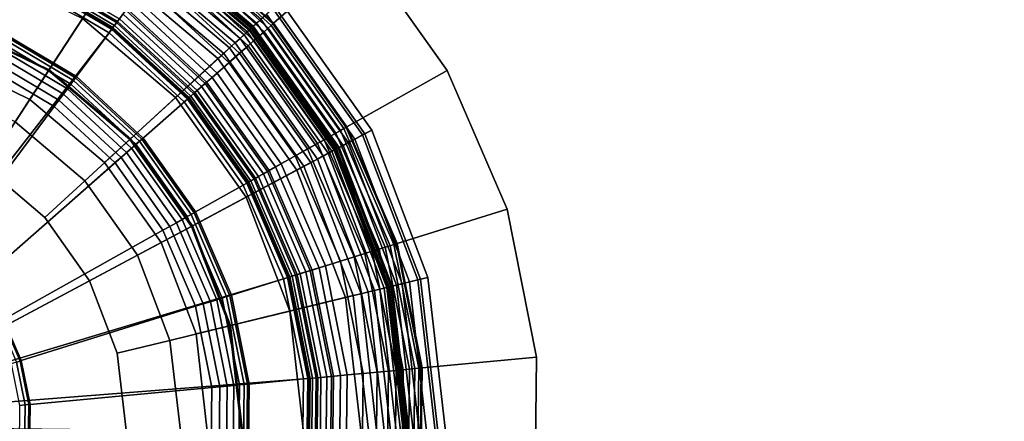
# Model space of a CAD drawing. Extents: x -43.1 to 43.1, y -41.3 to 41.3.
# Tile 613 of 656: x 15.984 to 17.893, y 29.649 to 30.428. Entities that reach past the tile are written whole.
import ezdxf

# ---------------------------------------------------------------- set-up
doc = ezdxf.new("R2010")
doc.units = 0
for name, color, linetype in [('LAMP', 7, 'CONTINUOUS'), ('LAMP_SUPPORT', 18, 'CONTINUOUS'), ('METAL_BASE', 254, 'CONTINUOUS')]:
    doc.layers.add(name, color=color, linetype=linetype)

msp = doc.modelspace()

# ---------------------------------------------------------------- linework, layer by layer
at = {"layer": 'LAMP'}
for points in [[(15.8549, 30.4212, 41.6428), (16.0411, 30.3308, 41.6428), (16.1748, 30.5359, 41.6352), (15.9333, 30.6531, 41.6352)], [(16.248, 30.6483, 43.7579), (16.4784, 30.453, 43.7579), (16.4352, 30.4134, 43.8806), (16.216, 30.5992, 43.8806)], [(16.2173, 30.6012, 42.2036), (16.437, 30.415, 42.2036), (16.4433, 30.4208, 42.4966), (16.222, 30.6084, 42.4966)], [(16.222, 30.6084, 42.4966), (16.4433, 30.4208, 42.4966), (16.4518, 30.4286, 42.7996), (16.2283, 30.618, 42.7996)], [(16.216, 30.5992, 43.8806), (16.4352, 30.4134, 43.8806), (16.3684, 30.3522, 43.9998), (16.1665, 30.5233, 43.9998)], [(16.204, 30.5808, 41.6586), (16.4191, 30.3986, 41.6586), (16.4251, 30.4041, 41.6707), (16.2085, 30.5877, 41.6707)], [(16.2085, 30.5877, 41.6707), (16.4251, 30.4041, 41.6707), (16.429, 30.4077, 41.6845), (16.2114, 30.5922, 41.6845)], [(16.2114, 30.5922, 41.6845), (16.429, 30.4077, 41.6845), (16.4305, 30.409, 41.6997), (16.2125, 30.5938, 41.6997)], [(16.2125, 30.5938, 41.6997), (16.4305, 30.409, 41.6997), (16.4327, 30.4111, 41.9337), (16.2142, 30.5964, 41.9337)], [(16.2142, 30.5964, 41.9337), (16.4327, 30.4111, 41.9337), (16.437, 30.415, 42.2036), (16.2173, 30.6012, 42.2036)], [(16.1912, 30.5611, 41.6411), (16.4017, 30.3827, 41.6411), (16.4112, 30.3913, 41.6486), (16.1982, 30.5718, 41.6486)], [(16.1982, 30.5718, 41.6486), (16.4112, 30.3913, 41.6486), (16.4191, 30.3986, 41.6586), (16.204, 30.5808, 41.6586)], [(16.1748, 30.5359, 41.6352), (16.3796, 30.3624, 41.6352), (16.3911, 30.373, 41.6365), (16.1833, 30.5491, 41.6365)], [(16.1833, 30.5491, 41.6365), (16.3911, 30.373, 41.6365), (16.4017, 30.3827, 41.6411), (16.1912, 30.5611, 41.6411)], [(15.8928, 30.5334, 44.107), (16.1058, 30.43, 44.107), (16.04, 30.329, 44.1939), (15.8542, 30.4191, 44.1939)], [(16.0411, 30.3308, 41.6428), (16.1991, 30.1969, 41.6428), (16.3796, 30.3624, 41.6352), (16.1748, 30.5359, 41.6352)], [(16.1665, 30.5233, 43.9998), (16.3684, 30.3522, 43.9998), (16.2864, 30.2769, 44.107), (16.1058, 30.43, 44.107)], [(16.4784, 30.453, 43.7579), (16.653, 30.2066, 43.7579), (16.6013, 30.1789, 43.8806), (16.4352, 30.4134, 43.8806)], [(16.4749, 30.4498, 43.3843), (16.6488, 30.2043, 43.3843), (16.6665, 30.2138, 43.6401), (16.4897, 30.4633, 43.6401)], [(16.4897, 30.4633, 43.6401), (16.6665, 30.2138, 43.6401), (16.653, 30.2066, 43.7579), (16.4784, 30.453, 43.7579)], [(16.4518, 30.4286, 42.7996), (16.6211, 30.1895, 42.7996), (16.6337, 30.1962, 43.0998), (16.4623, 30.4382, 43.0998)], [(16.4623, 30.4382, 43.0998), (16.6337, 30.1962, 43.0998), (16.6488, 30.2043, 43.3843), (16.4749, 30.4498, 43.3843)], [(15.8542, 30.4191, 44.1939), (16.04, 30.329, 44.1939), (15.9753, 30.2297, 44.2522), (15.8162, 30.3068, 44.2522)], [(15.8329, 30.3562, 41.1433), (16.0037, 30.2733, 41.1433), (16.0411, 30.3308, 41.6428), (15.8549, 30.4212, 41.6428)], [(16.1058, 30.43, 44.107), (16.2864, 30.2769, 44.107), (16.1975, 30.1954, 44.1939), (16.04, 30.329, 44.1939)], [(16.4352, 30.4134, 43.8806), (16.6013, 30.1789, 43.8806), (16.5214, 30.1362, 43.9998), (16.3684, 30.3522, 43.9998)], [(16.4327, 30.4111, 41.9337), (16.5983, 30.1773, 41.9337), (16.6035, 30.1801, 42.2036), (16.437, 30.415, 42.2036)], [(16.437, 30.415, 42.2036), (16.6035, 30.1801, 42.2036), (16.6111, 30.1841, 42.4966), (16.4433, 30.4208, 42.4966)], [(16.4433, 30.4208, 42.4966), (16.6111, 30.1841, 42.4966), (16.6211, 30.1895, 42.7996), (16.4518, 30.4286, 42.7996)], [(16.4112, 30.3913, 41.6486), (16.5725, 30.1636, 41.6486), (16.582, 30.1686, 41.6586), (16.4191, 30.3986, 41.6586)], [(16.4191, 30.3986, 41.6586), (16.582, 30.1686, 41.6586), (16.5892, 30.1725, 41.6707), (16.4251, 30.4041, 41.6707)], [(16.4251, 30.4041, 41.6707), (16.5892, 30.1725, 41.6707), (16.5939, 30.175, 41.6845), (16.429, 30.4077, 41.6845)], [(16.429, 30.4077, 41.6845), (16.5939, 30.175, 41.6845), (16.5956, 30.1759, 41.6997), (16.4305, 30.409, 41.6997)], [(16.4305, 30.409, 41.6997), (16.5956, 30.1759, 41.6997), (16.5983, 30.1773, 41.9337), (16.4327, 30.4111, 41.9337)], [(16.3911, 30.373, 41.6365), (16.5485, 30.1507, 41.6365), (16.5613, 30.1575, 41.6411), (16.4017, 30.3827, 41.6411)], [(16.4017, 30.3827, 41.6411), (16.5613, 30.1575, 41.6411), (16.5725, 30.1636, 41.6486), (16.4112, 30.3913, 41.6486)], [(15.8329, 30.3562, 41.1433), (15.5903, 29.6387, 41.1433), (16.0037, 30.2733, 41.1433)], [(16.1991, 30.1969, 41.6428), (16.3188, 30.028, 41.6428), (16.5347, 30.1434, 41.6352), (16.3796, 30.3624, 41.6352)], [(16.3796, 30.3624, 41.6352), (16.5347, 30.1434, 41.6352), (16.5485, 30.1507, 41.6365), (16.3911, 30.373, 41.6365)], [(16.3684, 30.3522, 43.9998), (16.5214, 30.1362, 43.9998), (16.4232, 30.0838, 44.107), (16.2864, 30.2769, 44.107)], [(16.04, 30.329, 44.1939), (16.1975, 30.1954, 44.1939), (16.1101, 30.1154, 44.2522), (15.9753, 30.2297, 44.2522)], [(16.0037, 30.2733, 41.1433), (16.1486, 30.1506, 41.1433), (16.1991, 30.1969, 41.6428), (16.0411, 30.3308, 41.6428)], [(16.1486, 30.1506, 41.1433), (16.0037, 30.2733, 41.1433), (15.5903, 29.6387, 41.1433), (16.2583, 29.9957, 41.1433)], [(16.2864, 30.2769, 44.107), (16.4232, 30.0838, 44.107), (16.3169, 30.0269, 44.1939), (16.1975, 30.1954, 44.1939)], [(15.9753, 30.2297, 44.2522), (16.1101, 30.1154, 44.2522), (16.0327, 30.0443, 44.2735), (15.9179, 30.1416, 44.2735)], [(16.653, 30.2066, 43.7579), (16.7609, 29.9244, 43.7579), (16.7039, 29.9105, 43.8806), (16.6013, 30.1789, 43.8806)], [(16.6337, 30.1962, 43.0998), (16.7396, 29.9192, 43.0998), (16.7562, 29.9233, 43.3843), (16.6488, 30.2043, 43.3843)], [(16.6488, 30.2043, 43.3843), (16.7562, 29.9233, 43.3843), (16.7757, 29.928, 43.6401), (16.6665, 30.2138, 43.6401)], [(16.6665, 30.2138, 43.6401), (16.7757, 29.928, 43.6401), (16.7609, 29.9244, 43.7579), (16.653, 30.2066, 43.7579)], [(16.1975, 30.1954, 44.1939), (16.3169, 30.0269, 44.1939), (16.2123, 29.9711, 44.2522), (16.1101, 30.1154, 44.2522)], [(16.1486, 30.1506, 41.1433), (16.2583, 29.9957, 41.1433), (16.3188, 30.028, 41.6428), (16.1991, 30.1969, 41.6428)], [(16.6035, 30.1801, 42.2036), (16.7063, 29.9111, 42.2036), (16.7146, 29.9131, 42.4966), (16.6111, 30.1841, 42.4966)], [(16.6111, 30.1841, 42.4966), (16.7146, 29.9131, 42.4966), (16.7257, 29.9158, 42.7996), (16.6211, 30.1895, 42.7996)], [(16.6211, 30.1895, 42.7996), (16.7257, 29.9158, 42.7996), (16.7396, 29.9192, 43.0998), (16.6337, 30.1962, 43.0998)], [(16.6013, 30.1789, 43.8806), (16.7039, 29.9105, 43.8806), (16.6159, 29.889, 43.9998), (16.5214, 30.1362, 43.9998)], [(16.5725, 30.1636, 41.6486), (16.6722, 29.9028, 41.6486), (16.6826, 29.9053, 41.6586), (16.582, 30.1686, 41.6586)], [(16.582, 30.1686, 41.6586), (16.6826, 29.9053, 41.6586), (16.6906, 29.9073, 41.6707), (16.5892, 30.1725, 41.6707)], [(16.5892, 30.1725, 41.6707), (16.6906, 29.9073, 41.6707), (16.6957, 29.9085, 41.6845), (16.5939, 30.175, 41.6845)], [(16.5939, 30.175, 41.6845), (16.6957, 29.9085, 41.6845), (16.6976, 29.909, 41.6997), (16.5956, 30.1759, 41.6997)], [(16.5956, 30.1759, 41.6997), (16.6976, 29.909, 41.6997), (16.7006, 29.9097, 41.9337), (16.5983, 30.1773, 41.9337)], [(16.5983, 30.1773, 41.9337), (16.7006, 29.9097, 41.9337), (16.7063, 29.9111, 42.2036), (16.6035, 30.1801, 42.2036)], [(16.5347, 30.1434, 41.6352), (16.6306, 29.8926, 41.6352), (16.6458, 29.8963, 41.6365), (16.5485, 30.1507, 41.6365)], [(16.5485, 30.1507, 41.6365), (16.6458, 29.8963, 41.6365), (16.6598, 29.8997, 41.6411), (16.5613, 30.1575, 41.6411)], [(16.5613, 30.1575, 41.6411), (16.6598, 29.8997, 41.6411), (16.6722, 29.9028, 41.6486), (16.5725, 30.1636, 41.6486)], [(16.0327, 30.0443, 44.2735), (16.1196, 29.9216, 44.2735), (15.5903, 29.6387, 44.2735), (15.9179, 30.1416, 44.2735)], [(16.3188, 30.028, 41.6428), (16.3927, 29.8346, 41.6428), (16.6306, 29.8926, 41.6352), (16.5347, 30.1434, 41.6352)], [(16.5214, 30.1362, 43.9998), (16.6159, 29.889, 43.9998), (16.5077, 29.8626, 44.107), (16.4232, 30.0838, 44.107)], [(16.1101, 30.1154, 44.2522), (16.2123, 29.9711, 44.2522), (16.1196, 29.9216, 44.2735), (16.0327, 30.0443, 44.2735)], [(16.4232, 30.0838, 44.107), (16.5077, 29.8626, 44.107), (16.3906, 29.8341, 44.1939), (16.3169, 30.0269, 44.1939)], [(16.3169, 30.0269, 44.1939), (16.3906, 29.8341, 44.1939), (16.2754, 29.8059, 44.2522), (16.2123, 29.9711, 44.2522)], [(16.2583, 29.9957, 41.1433), (16.3261, 29.8183, 41.1433), (16.3927, 29.8346, 41.6428), (16.3188, 30.028, 41.6428)], [(16.3261, 29.8183, 41.1433), (16.2583, 29.9957, 41.1433), (15.5903, 29.6387, 41.1433), (16.3476, 29.6297, 41.1433)], [(16.2123, 29.9711, 44.2522), (16.2754, 29.8059, 44.2522), (16.1733, 29.781, 44.2735), (16.1196, 29.9216, 44.2735)], [(16.1733, 29.781, 44.2735), (16.1904, 29.6315, 44.2735), (15.5903, 29.6387, 44.2735), (16.1196, 29.9216, 44.2735)], [(16.7609, 29.9244, 43.7579), (16.7951, 29.6243, 43.7579), (16.7365, 29.625, 43.8806), (16.7039, 29.9105, 43.8806)], [(16.7257, 29.9158, 42.7996), (16.759, 29.6248, 42.7996), (16.7732, 29.6246, 43.0998), (16.7396, 29.9192, 43.0998)], [(16.7396, 29.9192, 43.0998), (16.7732, 29.6246, 43.0998), (16.7904, 29.6244, 43.3843), (16.7562, 29.9233, 43.3843)], [(16.7562, 29.9233, 43.3843), (16.7904, 29.6244, 43.3843), (16.8104, 29.6241, 43.6401), (16.7757, 29.928, 43.6401)], [(16.7757, 29.928, 43.6401), (16.8104, 29.6241, 43.6401), (16.7951, 29.6243, 43.7579), (16.7609, 29.9244, 43.7579)], [(16.7039, 29.9105, 43.8806), (16.7365, 29.625, 43.8806), (16.6459, 29.6261, 43.9998), (16.6159, 29.889, 43.9998)], [(16.6458, 29.8963, 41.6365), (16.6767, 29.6257, 41.6365), (16.6911, 29.6256, 41.6411), (16.6598, 29.8997, 41.6411)], [(16.6598, 29.8997, 41.6411), (16.6911, 29.6256, 41.6411), (16.7039, 29.6254, 41.6486), (16.6722, 29.9028, 41.6486)], [(16.6722, 29.9028, 41.6486), (16.7039, 29.6254, 41.6486), (16.7146, 29.6253, 41.6586), (16.6826, 29.9053, 41.6586)], [(16.6826, 29.9053, 41.6586), (16.7146, 29.6253, 41.6586), (16.7228, 29.6252, 41.6707), (16.6906, 29.9073, 41.6707)], [(16.6906, 29.9073, 41.6707), (16.7228, 29.6252, 41.6707), (16.7281, 29.6251, 41.6845), (16.6957, 29.9085, 41.6845)], [(16.6957, 29.9085, 41.6845), (16.7281, 29.6251, 41.6845), (16.7301, 29.6251, 41.6997), (16.6976, 29.909, 41.6997)], [(16.6976, 29.909, 41.6997), (16.7301, 29.6251, 41.6997), (16.7331, 29.6251, 41.9337), (16.7006, 29.9097, 41.9337)], [(16.7006, 29.9097, 41.9337), (16.7331, 29.6251, 41.9337), (16.7389, 29.625, 42.2036), (16.7063, 29.9111, 42.2036)], [(16.7063, 29.9111, 42.2036), (16.7389, 29.625, 42.2036), (16.7475, 29.6249, 42.4966), (16.7146, 29.9131, 42.4966)], [(16.7146, 29.9131, 42.4966), (16.7475, 29.6249, 42.4966), (16.759, 29.6248, 42.7996), (16.7257, 29.9158, 42.7996)], [(16.3927, 29.8346, 41.6428), (16.4162, 29.6289, 41.6428), (16.661, 29.6259, 41.6352), (16.6306, 29.8926, 41.6352)], [(16.6159, 29.889, 43.9998), (16.6459, 29.6261, 43.9998), (16.5346, 29.6274, 44.107), (16.5077, 29.8626, 44.107)], [(16.6306, 29.8926, 41.6352), (16.661, 29.6259, 41.6352), (16.6767, 29.6257, 41.6365), (16.6458, 29.8963, 41.6365)], [(16.5077, 29.8626, 44.107), (16.5346, 29.6274, 44.107), (16.414, 29.6289, 44.1939), (16.3906, 29.8341, 44.1939)], [(16.3906, 29.8341, 44.1939), (16.414, 29.6289, 44.1939), (16.2955, 29.6303, 44.2522), (16.2754, 29.8059, 44.2522)], [(16.3261, 29.8183, 41.1433), (16.3476, 29.6297, 41.1433), (16.4162, 29.6289, 41.6428), (16.3927, 29.8346, 41.6428)], [(16.2754, 29.8059, 44.2522), (16.2955, 29.6303, 44.2522), (16.1904, 29.6315, 44.2735), (16.1733, 29.781, 44.2735)]]:
    msp.add_3dface(points, dxfattribs=at)
at = {"layer": 'LAMP_SUPPORT'}
for points in [[(16.475, 30.4196, 37.9861), (16.2943, 30.5863, 37.9861), (16.2913, 30.5823, 37.9723), (16.4713, 30.4164, 37.9723)], [(16.4713, 30.4164, 41.4939), (16.2913, 30.5823, 41.4939), (16.2943, 30.5863, 41.48), (16.475, 30.4196, 41.48)], [(16.4763, 30.4208, 38.0011), (16.2953, 30.5877, 38.0011), (16.2943, 30.5863, 37.9861), (16.475, 30.4196, 37.9861)], [(16.475, 30.4196, 41.48), (16.2943, 30.5863, 41.48), (16.2953, 30.5877, 41.465), (16.4763, 30.4208, 41.465)], [(16.4763, 30.4208, 41.465), (16.2953, 30.5877, 41.465), (16.2953, 30.5877, 38.0011), (16.4763, 30.4208, 38.0011)], [(15.5871, 29.6667, 40.5662), (15.8017, 30.576, 40.5662), (15.9911, 30.512, 40.5662), (16.163, 30.41, 40.5662)], [(15.9871, 30.5034, 37.8701), (15.7997, 30.5668, 37.8701), (15.7764, 30.4634, 36.848), (15.9429, 30.4071, 36.848)], [(16.4578, 30.4045, 37.9499), (16.2806, 30.5679, 37.9499), (16.2733, 30.5582, 37.9421), (16.4487, 30.3965, 37.9421)], [(16.4487, 30.3965, 41.524), (16.2733, 30.5582, 41.524), (16.2806, 30.5679, 41.5162), (16.4578, 30.4045, 41.5162)], [(16.4655, 30.4112, 37.9601), (16.2867, 30.5761, 37.9601), (16.2806, 30.5679, 37.9499), (16.4578, 30.4045, 37.9499)], [(16.4578, 30.4045, 41.5162), (16.2806, 30.5679, 41.5162), (16.2867, 30.5761, 41.5061), (16.4655, 30.4112, 41.5061)], [(16.4713, 30.4164, 37.9723), (16.2913, 30.5823, 37.9723), (16.2867, 30.5761, 37.9601), (16.4655, 30.4112, 37.9601)], [(16.4655, 30.4112, 41.5061), (16.2867, 30.5761, 41.5061), (16.2913, 30.5823, 41.4939), (16.4713, 30.4164, 41.4939)], [(16.1898, 30.4461, 37.9114), (16.0099, 30.5529, 37.9114), (15.9987, 30.5286, 37.8993), (16.1739, 30.4246, 37.8993)], [(16.4383, 30.3873, 37.9372), (16.2651, 30.5471, 37.9372), (16.2561, 30.535, 37.9354), (16.427, 30.3774, 37.9354)], [(16.427, 30.3774, 41.5307), (16.2561, 30.535, 41.5307), (16.2651, 30.5471, 41.5289), (16.4383, 30.3873, 41.5289)], [(16.4487, 30.3965, 37.9421), (16.2733, 30.5582, 37.9421), (16.2651, 30.5471, 37.9372), (16.4383, 30.3873, 37.9372)], [(16.4383, 30.3873, 41.5289), (16.2651, 30.5471, 41.5289), (16.2733, 30.5582, 41.524), (16.4487, 30.3965, 41.524)], [(16.1739, 30.4246, 37.8993), (15.9987, 30.5286, 37.8993), (15.9906, 30.511, 37.8854), (16.1623, 30.4091, 37.8854)], [(16.172, 30.4221, 41.5079), (15.9974, 30.5257, 41.5079), (16.0013, 30.5343, 41.5173), (16.1776, 30.4297, 41.5173)], [(16.3569, 30.3158, 41.5307), (16.2004, 30.4602, 41.5307), (16.2561, 30.535, 41.5307), (16.427, 30.3774, 41.5307)], [(16.427, 30.3774, 37.9354), (16.2561, 30.535, 37.9354), (16.243, 30.5174, 37.9338), (16.4105, 30.3629, 37.9338)], [(16.1623, 30.4091, 37.8854), (15.9906, 30.511, 37.8854), (15.9871, 30.5034, 37.8701), (16.1573, 30.4024, 37.8701)], [(16.163, 30.41, 40.5662), (15.9911, 30.512, 40.5662), (15.9918, 30.5135, 41.4698), (16.164, 30.4113, 41.4698)], [(16.164, 30.4113, 41.4698), (15.9918, 30.5135, 41.4698), (15.9925, 30.515, 41.4838), (16.1649, 30.4127, 41.4838)], [(16.1649, 30.4127, 41.4838), (15.9925, 30.515, 41.4838), (15.9944, 30.5192, 41.4966), (16.1677, 30.4163, 41.4966)], [(16.1677, 30.4163, 41.4966), (15.9944, 30.5192, 41.4966), (15.9974, 30.5257, 41.5079), (16.172, 30.4221, 41.5079)], [(16.4105, 30.3629, 37.9338), (16.243, 30.5174, 37.9338), (16.2265, 30.4953, 37.929), (16.3898, 30.3447, 37.929)], [(16.1573, 30.4024, 37.8701), (15.9871, 30.5034, 37.8701), (15.9429, 30.4071, 36.848), (16.094, 30.3174, 36.848)], [(16.3898, 30.3447, 37.929), (16.2265, 30.4953, 37.929), (16.2081, 30.4706, 37.9214), (16.3667, 30.3244, 37.9214)], [(16.3667, 30.3244, 37.9214), (16.2081, 30.4706, 37.9214), (16.1898, 30.4461, 37.9114), (16.3437, 30.3042, 37.9114)], [(16.3465, 30.3066, 41.5291), (16.1921, 30.449, 41.5291), (16.2004, 30.4602, 41.5307), (16.3569, 30.3158, 41.5307)], [(16.3437, 30.3042, 37.9114), (16.1898, 30.4461, 37.9114), (16.1739, 30.4246, 37.8993), (16.3236, 30.2865, 37.8993)], [(16.3283, 30.2907, 41.5173), (16.1776, 30.4297, 41.5173), (16.1844, 30.4388, 41.5245), (16.3368, 30.2982, 41.5245)], [(16.3368, 30.2982, 41.5245), (16.1844, 30.4388, 41.5245), (16.1921, 30.449, 41.5291), (16.3465, 30.3066, 41.5291)], [(16.3236, 30.2865, 37.8993), (16.1739, 30.4246, 37.8993), (16.1623, 30.4091, 37.8854), (16.3091, 30.2738, 37.8854)], [(16.3124, 30.2767, 41.4838), (16.1649, 30.4127, 41.4838), (16.1677, 30.4163, 41.4966), (16.3158, 30.2797, 41.4966)], [(16.3158, 30.2797, 41.4966), (16.1677, 30.4163, 41.4966), (16.172, 30.4221, 41.5079), (16.3213, 30.2845, 41.5079)], [(16.3213, 30.2845, 41.5079), (16.172, 30.4221, 41.5079), (16.1776, 30.4297, 41.5173), (16.3283, 30.2907, 41.5173)], [(16.6128, 30.2166, 37.9723), (16.4713, 30.4164, 37.9723), (16.4655, 30.4112, 37.9601), (16.606, 30.2128, 37.9601)], [(16.606, 30.2128, 41.5061), (16.4655, 30.4112, 41.5061), (16.4713, 30.4164, 41.4939), (16.6128, 30.2166, 41.4939)], [(16.6171, 30.219, 37.9861), (16.475, 30.4196, 37.9861), (16.4713, 30.4164, 37.9723), (16.6128, 30.2166, 37.9723)], [(16.6128, 30.2166, 41.4939), (16.4713, 30.4164, 41.4939), (16.475, 30.4196, 41.48), (16.6171, 30.219, 41.48)], [(16.6186, 30.2199, 38.0011), (16.4763, 30.4208, 38.0011), (16.475, 30.4196, 37.9861), (16.6171, 30.219, 37.9861)], [(16.6171, 30.219, 41.48), (16.475, 30.4196, 41.48), (16.4763, 30.4208, 41.465), (16.6186, 30.2199, 41.465)], [(16.6186, 30.2199, 41.465), (16.4763, 30.4208, 41.465), (16.4763, 30.4208, 38.0011), (16.6186, 30.2199, 38.0011)], [(15.6097, 29.659, 40.5662), (15.5871, 29.6667, 40.5662), (16.163, 30.41, 40.5662), (16.3099, 30.2745, 40.5662)], [(16.0883, 30.3098, 36.8188), (15.9389, 30.3985, 36.8188), (15.9352, 30.3904, 36.8067), (16.083, 30.3027, 36.8067)], [(16.0921, 30.3148, 36.8327), (15.9415, 30.4041, 36.8327), (15.9389, 30.3985, 36.8188), (16.0883, 30.3098, 36.8188)], [(16.094, 30.3174, 36.848), (15.9429, 30.4071, 36.848), (15.9415, 30.4041, 36.8327), (16.0921, 30.3148, 36.8327)], [(16.3028, 30.2683, 37.8701), (16.1573, 30.4024, 37.8701), (16.094, 30.3174, 36.848), (16.2232, 30.1983, 36.848)], [(16.3091, 30.2738, 37.8854), (16.1623, 30.4091, 37.8854), (16.1573, 30.4024, 37.8701), (16.3028, 30.2683, 37.8701)], [(16.3099, 30.2745, 40.5662), (16.163, 30.41, 40.5662), (16.164, 30.4113, 41.4698), (16.3112, 30.2756, 41.4698)], [(16.3112, 30.2756, 41.4698), (16.164, 30.4113, 41.4698), (16.1649, 30.4127, 41.4838), (16.3124, 30.2767, 41.4838)], [(16.5865, 30.2019, 37.9421), (16.4487, 30.3965, 37.9421), (16.4383, 30.3873, 37.9372), (16.5745, 30.1951, 37.9372)], [(16.5745, 30.1951, 41.5289), (16.4383, 30.3873, 41.5289), (16.4487, 30.3965, 41.524), (16.5865, 30.2019, 41.524)], [(16.5972, 30.2078, 37.9499), (16.4578, 30.4045, 37.9499), (16.4487, 30.3965, 37.9421), (16.5865, 30.2019, 37.9421)], [(16.5865, 30.2019, 41.524), (16.4487, 30.3965, 41.524), (16.4578, 30.4045, 41.5162), (16.5972, 30.2078, 41.5162)], [(16.606, 30.2128, 37.9601), (16.4655, 30.4112, 37.9601), (16.4578, 30.4045, 37.9499), (16.5972, 30.2078, 37.9499)], [(16.5972, 30.2078, 41.5162), (16.4578, 30.4045, 41.5162), (16.4655, 30.4112, 41.5061), (16.606, 30.2128, 41.5061)], [(16.0764, 30.2938, 36.7967), (15.9306, 30.3803, 36.7967), (15.9251, 30.3685, 36.7891), (16.0687, 30.2834, 36.7891)], [(16.083, 30.3027, 36.8067), (15.9352, 30.3904, 36.8067), (15.9306, 30.3803, 36.7967), (16.0764, 30.2938, 36.7967)], [(16.4801, 30.1421, 41.5307), (16.3569, 30.3158, 41.5307), (16.427, 30.3774, 41.5307), (16.5614, 30.1877, 41.5307)], [(16.5614, 30.1877, 37.9354), (16.427, 30.3774, 37.9354), (16.4105, 30.3629, 37.9338), (16.5422, 30.177, 37.9338)], [(16.5745, 30.1951, 37.9372), (16.4383, 30.3873, 37.9372), (16.427, 30.3774, 37.9354), (16.5614, 30.1877, 37.9354)], [(16.5614, 30.1877, 41.5307), (16.427, 30.3774, 41.5307), (16.4383, 30.3873, 41.5289), (16.5745, 30.1951, 41.5289)], [(16.0687, 30.2834, 36.7891), (15.9251, 30.3685, 36.7891), (15.9191, 30.3554, 36.7843), (16.06, 30.2718, 36.7843)], [(16.5422, 30.177, 37.9338), (16.4105, 30.3629, 37.9338), (16.3898, 30.3447, 37.929), (16.5182, 30.1635, 37.929)], [(16.0507, 30.2593, 36.7827), (15.9126, 30.3413, 36.7827), (15.7647, 30.0195, 36.7827), (15.8392, 29.9753, 36.7827)], [(16.06, 30.2718, 36.7843), (15.9191, 30.3554, 36.7843), (15.9126, 30.3413, 36.7827), (16.0507, 30.2593, 36.7827)], [(16.5182, 30.1635, 37.929), (16.3898, 30.3447, 37.929), (16.3667, 30.3244, 37.9214), (16.4913, 30.1484, 37.9214)], [(16.4913, 30.1484, 37.9214), (16.3667, 30.3244, 37.9214), (16.3437, 30.3042, 37.9114), (16.4647, 30.1334, 37.9114)], [(16.2094, 30.1861, 36.8067), (16.083, 30.3027, 36.8067), (16.0764, 30.2938, 36.7967), (16.2011, 30.1788, 36.7967)], [(16.2161, 30.192, 36.8188), (16.0883, 30.3098, 36.8188), (16.083, 30.3027, 36.8067), (16.2094, 30.1861, 36.8067)], [(16.2208, 30.1961, 36.8327), (16.0921, 30.3148, 36.8327), (16.0883, 30.3098, 36.8188), (16.2161, 30.192, 36.8188)], [(16.2232, 30.1983, 36.848), (16.094, 30.3174, 36.848), (16.0921, 30.3148, 36.8327), (16.2208, 30.1961, 36.8327)], [(16.4647, 30.1334, 37.9114), (16.3437, 30.3042, 37.9114), (16.3236, 30.2865, 37.8993), (16.4413, 30.1203, 37.8993)], [(16.4567, 30.129, 41.5245), (16.3368, 30.2982, 41.5245), (16.3465, 30.3066, 41.5291), (16.4679, 30.1352, 41.5291)], [(16.4679, 30.1352, 41.5291), (16.3465, 30.3066, 41.5291), (16.3569, 30.3158, 41.5307), (16.4801, 30.1421, 41.5307)], [(16.1913, 30.1703, 36.7891), (16.0687, 30.2834, 36.7891), (16.06, 30.2718, 36.7843), (16.1805, 30.1607, 36.7843)], [(16.2011, 30.1788, 36.7967), (16.0764, 30.2938, 36.7967), (16.0687, 30.2834, 36.7891), (16.1913, 30.1703, 36.7891)], [(16.4413, 30.1203, 37.8993), (16.3236, 30.2865, 37.8993), (16.3091, 30.2738, 37.8854), (16.4245, 30.1109, 37.8854)], [(16.4283, 30.113, 41.4838), (16.3124, 30.2767, 41.4838), (16.3158, 30.2797, 41.4966), (16.4323, 30.1153, 41.4966)], [(16.4323, 30.1153, 41.4966), (16.3158, 30.2797, 41.4966), (16.3213, 30.2845, 41.5079), (16.4386, 30.1188, 41.5079)], [(16.4386, 30.1188, 41.5079), (16.3213, 30.2845, 41.5079), (16.3283, 30.2907, 41.5173), (16.4469, 30.1234, 41.5173)], [(16.4469, 30.1234, 41.5173), (16.3283, 30.2907, 41.5173), (16.3368, 30.2982, 41.5245), (16.4567, 30.129, 41.5245)], [(15.6097, 29.659, 40.5662), (16.3099, 30.2745, 40.5662), (16.4255, 30.1114, 40.5662), (16.5046, 29.9279, 40.5662)], [(16.1805, 30.1607, 36.7843), (16.06, 30.2718, 36.7843), (16.0507, 30.2593, 36.7827), (16.1688, 30.1505, 36.7827)], [(16.4172, 30.1068, 37.8701), (16.3028, 30.2683, 37.8701), (16.2232, 30.1983, 36.848), (16.3248, 30.0549, 36.848)], [(16.4245, 30.1109, 37.8854), (16.3091, 30.2738, 37.8854), (16.3028, 30.2683, 37.8701), (16.4172, 30.1068, 37.8701)], [(16.4255, 30.1114, 40.5662), (16.3099, 30.2745, 40.5662), (16.3112, 30.2756, 41.4698), (16.4269, 30.1122, 41.4698)], [(16.4269, 30.1122, 41.4698), (16.3112, 30.2756, 41.4698), (16.3124, 30.2767, 41.4838), (16.4283, 30.113, 41.4838)], [(16.1688, 30.1505, 36.7827), (16.0507, 30.2593, 36.7827), (15.8392, 29.9753, 36.7827), (15.9028, 29.9166, 36.7827)], [(16.6926, 29.9865, 37.9499), (16.5972, 30.2078, 37.9499), (16.5865, 30.2019, 37.9421), (16.6809, 29.9828, 37.9421)], [(16.6809, 29.9828, 41.524), (16.5865, 30.2019, 41.524), (16.5972, 30.2078, 41.5162), (16.6926, 29.9865, 41.5162)], [(16.7023, 29.9895, 37.9601), (16.606, 30.2128, 37.9601), (16.5972, 30.2078, 37.9499), (16.6926, 29.9865, 37.9499)], [(16.6926, 29.9865, 41.5162), (16.5972, 30.2078, 41.5162), (16.606, 30.2128, 41.5061), (16.7023, 29.9895, 41.5061)], [(16.7097, 29.9918, 37.9723), (16.6128, 30.2166, 37.9723), (16.606, 30.2128, 37.9601), (16.7023, 29.9895, 37.9601)], [(16.7023, 29.9895, 41.5061), (16.606, 30.2128, 41.5061), (16.6128, 30.2166, 41.4939), (16.7097, 29.9918, 41.4939)], [(16.7144, 29.9933, 37.9861), (16.6171, 30.219, 37.9861), (16.6128, 30.2166, 37.9723), (16.7097, 29.9918, 37.9723)], [(16.7097, 29.9918, 41.4939), (16.6128, 30.2166, 41.4939), (16.6171, 30.219, 41.48), (16.7144, 29.9933, 41.48)], [(16.7161, 29.9938, 38.0011), (16.6186, 30.2199, 38.0011), (16.6171, 30.219, 37.9861), (16.7144, 29.9933, 37.9861)], [(16.7144, 29.9933, 41.48), (16.6171, 30.219, 41.48), (16.6186, 30.2199, 41.465), (16.7161, 29.9938, 41.465)], [(16.7161, 29.9938, 41.465), (16.6186, 30.2199, 41.465), (16.6186, 30.2199, 38.0011), (16.7161, 29.9938, 38.0011)], [(16.3088, 30.0459, 36.8067), (16.2094, 30.1861, 36.8067), (16.2011, 30.1788, 36.7967), (16.2991, 30.0404, 36.7967)], [(16.3165, 30.0502, 36.8188), (16.2161, 30.192, 36.8188), (16.2094, 30.1861, 36.8067), (16.3088, 30.0459, 36.8067)], [(16.322, 30.0533, 36.8327), (16.2208, 30.1961, 36.8327), (16.2161, 30.192, 36.8188), (16.3165, 30.0502, 36.8188)], [(16.3248, 30.0549, 36.848), (16.2232, 30.1983, 36.848), (16.2208, 30.1961, 36.8327), (16.322, 30.0533, 36.8327)], [(16.5644, 29.9465, 41.5307), (16.4801, 30.1421, 41.5307), (16.5614, 30.1877, 41.5307), (16.6534, 29.9742, 41.5307)], [(16.6534, 29.9742, 37.9354), (16.5614, 30.1877, 37.9354), (16.5422, 30.177, 37.9338), (16.6324, 29.9677, 37.9338)], [(16.6677, 29.9787, 37.9372), (16.5745, 30.1951, 37.9372), (16.5614, 30.1877, 37.9354), (16.6534, 29.9742, 37.9354)], [(16.6534, 29.9742, 41.5307), (16.5614, 30.1877, 41.5307), (16.5745, 30.1951, 41.5289), (16.6677, 29.9787, 41.5289)], [(16.6809, 29.9828, 37.9421), (16.5865, 30.2019, 37.9421), (16.5745, 30.1951, 37.9372), (16.6677, 29.9787, 37.9372)], [(16.6677, 29.9787, 41.5289), (16.5745, 30.1951, 41.5289), (16.5865, 30.2019, 41.524), (16.6809, 29.9828, 41.524)], [(16.2878, 30.0341, 36.7891), (16.1913, 30.1703, 36.7891), (16.1805, 30.1607, 36.7843), (16.2752, 30.027, 36.7843)], [(16.2991, 30.0404, 36.7967), (16.2011, 30.1788, 36.7967), (16.1913, 30.1703, 36.7891), (16.2878, 30.0341, 36.7891)], [(16.6324, 29.9677, 37.9338), (16.5422, 30.177, 37.9338), (16.5182, 30.1635, 37.929), (16.6061, 29.9595, 37.929)], [(16.2616, 30.0194, 36.7827), (16.1688, 30.1505, 36.7827), (15.9028, 29.9166, 36.7827), (15.9528, 29.846, 36.7827)], [(16.2752, 30.027, 36.7843), (16.1805, 30.1607, 36.7843), (16.1688, 30.1505, 36.7827), (16.2616, 30.0194, 36.7827)], [(16.5767, 29.9503, 37.9214), (16.4913, 30.1484, 37.9214), (16.4647, 30.1334, 37.9114), (16.5475, 29.9412, 37.9114)], [(16.6061, 29.9595, 37.929), (16.5182, 30.1635, 37.929), (16.4913, 30.1484, 37.9214), (16.5767, 29.9503, 37.9214)], [(16.5475, 29.9412, 37.9114), (16.4647, 30.1334, 37.9114), (16.4413, 30.1203, 37.8993), (16.522, 29.9333, 37.8993)], [(16.528, 29.9352, 41.5173), (16.4469, 30.1234, 41.5173), (16.4567, 30.129, 41.5245), (16.5388, 29.9385, 41.5245)], [(16.5388, 29.9385, 41.5245), (16.4567, 30.129, 41.5245), (16.4679, 30.1352, 41.5291), (16.551, 29.9423, 41.5291)], [(16.551, 29.9423, 41.5291), (16.4679, 30.1352, 41.5291), (16.4801, 30.1421, 41.5307), (16.5644, 29.9465, 41.5307)], [(16.5035, 29.9275, 37.8854), (16.4245, 30.1109, 37.8854), (16.4172, 30.1068, 37.8701), (16.4956, 29.925, 37.8701)], [(16.522, 29.9333, 37.8993), (16.4413, 30.1203, 37.8993), (16.4245, 30.1109, 37.8854), (16.5035, 29.9275, 37.8854)], [(16.5046, 29.9279, 40.5662), (16.4255, 30.1114, 40.5662), (16.4269, 30.1122, 41.4698), (16.5062, 29.9283, 41.4698)], [(16.5062, 29.9283, 41.4698), (16.4269, 30.1122, 41.4698), (16.4283, 30.113, 41.4838), (16.5077, 29.9288, 41.4838)], [(16.5077, 29.9288, 41.4838), (16.4283, 30.113, 41.4838), (16.4323, 30.1153, 41.4966), (16.5121, 29.9302, 41.4966)], [(16.5121, 29.9302, 41.4966), (16.4323, 30.1153, 41.4966), (16.4386, 30.1188, 41.5079), (16.519, 29.9323, 41.5079)], [(16.519, 29.9323, 41.5079), (16.4386, 30.1188, 41.5079), (16.4469, 30.1234, 41.5173), (16.528, 29.9352, 41.5173)], [(16.4956, 29.925, 37.8701), (16.4172, 30.1068, 37.8701), (16.3248, 30.0549, 36.848), (16.3944, 29.8935, 36.848)], [(16.3912, 29.8925, 36.8327), (16.322, 30.0533, 36.8327), (16.3165, 30.0502, 36.8188), (16.3853, 29.8907, 36.8188)], [(16.3944, 29.8935, 36.848), (16.3248, 30.0549, 36.848), (16.322, 30.0533, 36.8327), (16.3912, 29.8925, 36.8327)], [(16.3538, 29.8809, 36.7891), (16.2878, 30.0341, 36.7891), (16.2752, 30.027, 36.7843), (16.34, 29.8765, 36.7843)], [(16.3662, 29.8847, 36.7967), (16.2991, 30.0404, 36.7967), (16.2878, 30.0341, 36.7891), (16.3538, 29.8809, 36.7891)], [(16.3768, 29.888, 36.8067), (16.3088, 30.0459, 36.8067), (16.2991, 30.0404, 36.7967), (16.3662, 29.8847, 36.7967)], [(16.3853, 29.8907, 36.8188), (16.3165, 30.0502, 36.8188), (16.3088, 30.0459, 36.8067), (16.3768, 29.888, 36.8067)], [(16.3252, 29.8719, 36.7827), (16.2616, 30.0194, 36.7827), (15.9528, 29.846, 36.7827), (15.9871, 29.7665, 36.7827)], [(16.34, 29.8765, 36.7843), (16.2752, 30.027, 36.7843), (16.2616, 30.0194, 36.7827), (16.3252, 29.8719, 36.7827)], [(16.7627, 29.7522, 37.9861), (16.7144, 29.9933, 37.9861), (16.7097, 29.9918, 37.9723), (16.7577, 29.7518, 37.9723)], [(16.7577, 29.7518, 41.4939), (16.7097, 29.9918, 41.4939), (16.7144, 29.9933, 41.48), (16.7627, 29.7522, 41.48)], [(16.7644, 29.7524, 38.0011), (16.7161, 29.9938, 38.0011), (16.7144, 29.9933, 37.9861), (16.7627, 29.7522, 37.9861)], [(16.7627, 29.7522, 41.48), (16.7144, 29.9933, 41.48), (16.7161, 29.9938, 41.465), (16.7644, 29.7524, 41.465)], [(16.7644, 29.7524, 41.465), (16.7161, 29.9938, 41.465), (16.7161, 29.9938, 38.0011), (16.7644, 29.7524, 38.0011)], [(16.6061, 29.7377, 41.5307), (16.5644, 29.9465, 41.5307), (16.6534, 29.9742, 41.5307), (16.699, 29.7463, 41.5307)], [(16.699, 29.7463, 37.9354), (16.6534, 29.9742, 37.9354), (16.6324, 29.9677, 37.9338), (16.6771, 29.7443, 37.9338)], [(16.714, 29.7477, 37.9372), (16.6677, 29.9787, 37.9372), (16.6534, 29.9742, 37.9354), (16.699, 29.7463, 37.9354)], [(16.699, 29.7463, 41.5307), (16.6534, 29.9742, 41.5307), (16.6677, 29.9787, 41.5289), (16.714, 29.7477, 41.5289)], [(16.7277, 29.749, 37.9421), (16.6809, 29.9828, 37.9421), (16.6677, 29.9787, 37.9372), (16.714, 29.7477, 37.9372)], [(16.714, 29.7477, 41.5289), (16.6677, 29.9787, 41.5289), (16.6809, 29.9828, 41.524), (16.7277, 29.749, 41.524)], [(16.7399, 29.7501, 37.9499), (16.6926, 29.9865, 37.9499), (16.6809, 29.9828, 37.9421), (16.7277, 29.749, 37.9421)], [(16.7277, 29.749, 41.524), (16.6809, 29.9828, 41.524), (16.6926, 29.9865, 41.5162), (16.7399, 29.7501, 41.5162)], [(16.75, 29.751, 37.9601), (16.7023, 29.9895, 37.9601), (16.6926, 29.9865, 37.9499), (16.7399, 29.7501, 37.9499)], [(16.7399, 29.7501, 41.5162), (16.6926, 29.9865, 41.5162), (16.7023, 29.9895, 41.5061), (16.75, 29.751, 41.5061)], [(16.7577, 29.7518, 37.9723), (16.7097, 29.9918, 37.9723), (16.7023, 29.9895, 37.9601), (16.75, 29.751, 37.9601)], [(16.75, 29.751, 41.5061), (16.7023, 29.9895, 41.5061), (16.7097, 29.9918, 41.4939), (16.7577, 29.7518, 41.4939)], [(16.6497, 29.7417, 37.929), (16.6061, 29.9595, 37.929), (16.5767, 29.9503, 37.9214), (16.619, 29.7389, 37.9214)], [(16.6771, 29.7443, 37.9338), (16.6324, 29.9677, 37.9338), (16.6061, 29.9595, 37.929), (16.6497, 29.7417, 37.929)], [(16.5886, 29.736, 37.9114), (16.5475, 29.9412, 37.9114), (16.522, 29.9333, 37.8993), (16.5619, 29.7335, 37.8993)], [(16.5682, 29.7341, 41.5173), (16.528, 29.9352, 41.5173), (16.5388, 29.9385, 41.5245), (16.5795, 29.7352, 41.5245)], [(16.5795, 29.7352, 41.5245), (16.5388, 29.9385, 41.5245), (16.551, 29.9423, 41.5291), (16.5923, 29.7364, 41.5291)], [(16.619, 29.7389, 37.9214), (16.5767, 29.9503, 37.9214), (16.5475, 29.9412, 37.9114), (16.5886, 29.736, 37.9114)], [(16.5923, 29.7364, 41.5291), (16.551, 29.9423, 41.5291), (16.5644, 29.9465, 41.5307), (16.6061, 29.7377, 41.5307)], [(15.6097, 29.659, 40.5662), (16.5046, 29.9279, 40.5662), (16.5438, 29.7319, 40.5662)], [(16.5344, 29.731, 37.8701), (16.4956, 29.925, 37.8701), (16.3944, 29.8935, 36.848), (16.4288, 29.7212, 36.848)], [(16.5427, 29.7318, 37.8854), (16.5035, 29.9275, 37.8854), (16.4956, 29.925, 37.8701), (16.5344, 29.731, 37.8701)], [(16.5619, 29.7335, 37.8993), (16.522, 29.9333, 37.8993), (16.5035, 29.9275, 37.8854), (16.5427, 29.7318, 37.8854)], [(16.5438, 29.7319, 40.5662), (16.5046, 29.9279, 40.5662), (16.5062, 29.9283, 41.4698), (16.5454, 29.732, 41.4698)], [(16.5454, 29.732, 41.4698), (16.5062, 29.9283, 41.4698), (16.5077, 29.9288, 41.4838), (16.5471, 29.7322, 41.4838)], [(16.5471, 29.7322, 41.4838), (16.5077, 29.9288, 41.4838), (16.5121, 29.9302, 41.4966), (16.5517, 29.7326, 41.4966)], [(16.5517, 29.7326, 41.4966), (16.5121, 29.9302, 41.4966), (16.519, 29.9323, 41.5079), (16.5588, 29.7332, 41.5079)], [(16.5588, 29.7332, 41.5079), (16.519, 29.9323, 41.5079), (16.528, 29.9352, 41.5173), (16.5682, 29.7341, 41.5173)], [(16.3866, 29.7172, 36.7891), (16.3538, 29.8809, 36.7891), (16.34, 29.8765, 36.7843), (16.3722, 29.7159, 36.7843)], [(16.3995, 29.7184, 36.7967), (16.3662, 29.8847, 36.7967), (16.3538, 29.8809, 36.7891), (16.3866, 29.7172, 36.7891)], [(16.4105, 29.7194, 36.8067), (16.3768, 29.888, 36.8067), (16.3662, 29.8847, 36.7967), (16.3995, 29.7184, 36.7967)], [(16.4194, 29.7203, 36.8188), (16.3853, 29.8907, 36.8188), (16.3768, 29.888, 36.8067), (16.4105, 29.7194, 36.8067)], [(16.4256, 29.7209, 36.8327), (16.3912, 29.8925, 36.8327), (16.3853, 29.8907, 36.8188), (16.4194, 29.7203, 36.8188)], [(16.4288, 29.7212, 36.848), (16.3944, 29.8935, 36.848), (16.3912, 29.8925, 36.8327), (16.4256, 29.7209, 36.8327)], [(16.3567, 29.7144, 36.7827), (16.3252, 29.8719, 36.7827), (15.9871, 29.7665, 36.7827), (16.0041, 29.6816, 36.7827)], [(16.3722, 29.7159, 36.7843), (16.34, 29.8765, 36.7843), (16.3252, 29.8719, 36.7827), (16.3567, 29.7144, 36.7827)], [(15.9846, 29.7657, 36.763), (15.9506, 29.8447, 36.763), (15.9445, 29.8413, 36.7108), (15.978, 29.7637, 36.7108)], [(15.9871, 29.7665, 36.7827), (15.9528, 29.846, 36.7827), (15.9506, 29.8447, 36.763), (15.9846, 29.7657, 36.763)], [(16.0015, 29.6814, 36.763), (15.9846, 29.7657, 36.763), (15.978, 29.7637, 36.7108), (15.9946, 29.6807, 36.7108)], [(16.0041, 29.6816, 36.7827), (15.9871, 29.7665, 36.7827), (15.9846, 29.7657, 36.763), (16.0015, 29.6814, 36.763)], [(15.9946, 29.6807, 36.7108), (15.978, 29.7637, 36.7108), (15.9677, 29.7605, 36.6355), (15.9839, 29.6798, 36.6355)], [(16.6036, 29.5247, 41.5307), (16.6061, 29.7377, 41.5307), (16.699, 29.7463, 41.5307), (16.6962, 29.5139, 41.5307)], [(16.6962, 29.5139, 37.9354), (16.699, 29.7463, 37.9354), (16.6771, 29.7443, 37.9338), (16.6744, 29.5164, 37.9338)], [(16.7112, 29.5121, 37.9372), (16.714, 29.7477, 37.9372), (16.699, 29.7463, 37.9354), (16.6962, 29.5139, 37.9354)], [(16.6962, 29.5139, 41.5307), (16.699, 29.7463, 41.5307), (16.714, 29.7477, 41.5289), (16.7112, 29.5121, 41.5289)], [(16.7249, 29.5105, 37.9421), (16.7277, 29.749, 37.9421), (16.714, 29.7477, 37.9372), (16.7112, 29.5121, 37.9372)], [(16.7112, 29.5121, 41.5289), (16.714, 29.7477, 41.5289), (16.7277, 29.749, 41.524), (16.7249, 29.5105, 41.524)], [(16.737, 29.5091, 37.9499), (16.7399, 29.7501, 37.9499), (16.7277, 29.749, 37.9421), (16.7249, 29.5105, 37.9421)], [(16.7249, 29.5105, 41.524), (16.7277, 29.749, 41.524), (16.7399, 29.7501, 41.5162), (16.737, 29.5091, 41.5162)], [(16.7471, 29.5079, 37.9601), (16.75, 29.751, 37.9601), (16.7399, 29.7501, 37.9499), (16.737, 29.5091, 37.9499)], [(16.737, 29.5091, 41.5162), (16.7399, 29.7501, 41.5162), (16.75, 29.751, 41.5061), (16.7471, 29.5079, 41.5061)], [(16.7548, 29.507, 37.9723), (16.7577, 29.7518, 37.9723), (16.75, 29.751, 37.9601), (16.7471, 29.5079, 37.9601)], [(16.7471, 29.5079, 41.5061), (16.75, 29.751, 41.5061), (16.7577, 29.7518, 41.4939), (16.7548, 29.507, 41.4939)], [(16.7597, 29.5064, 37.9861), (16.7627, 29.7522, 37.9861), (16.7577, 29.7518, 37.9723), (16.7548, 29.507, 37.9723)], [(16.7548, 29.507, 41.4939), (16.7577, 29.7518, 41.4939), (16.7627, 29.7522, 41.48), (16.7597, 29.5064, 41.48)], [(16.7614, 29.5062, 38.0011), (16.7644, 29.7524, 38.0011), (16.7627, 29.7522, 37.9861), (16.7597, 29.5064, 37.9861)], [(16.7597, 29.5064, 41.48), (16.7627, 29.7522, 41.48), (16.7644, 29.7524, 41.465), (16.7614, 29.5062, 41.465)], [(16.7614, 29.5062, 41.465), (16.7644, 29.7524, 41.465), (16.7644, 29.7524, 38.0011), (16.7614, 29.5062, 38.0011)], [(15.6097, 29.659, 40.5662), (16.5438, 29.7319, 40.5662), (16.5414, 29.532, 40.5662), (16.4975, 29.337, 40.5662)], [(16.532, 29.5331, 37.8701), (16.5344, 29.731, 37.8701), (16.4288, 29.7212, 36.848), (16.4267, 29.5454, 36.848)], [(16.5403, 29.5321, 37.8854), (16.5427, 29.7318, 37.8854), (16.5344, 29.731, 37.8701), (16.532, 29.5331, 37.8701)], [(16.5595, 29.5299, 37.8993), (16.5619, 29.7335, 37.8993), (16.5427, 29.7318, 37.8854), (16.5403, 29.5321, 37.8854)], [(16.5414, 29.532, 40.5662), (16.5438, 29.7319, 40.5662), (16.5454, 29.732, 41.4698), (16.5431, 29.5318, 41.4698)], [(16.5431, 29.5318, 41.4698), (16.5454, 29.732, 41.4698), (16.5471, 29.7322, 41.4838), (16.5447, 29.5316, 41.4838)], [(16.5447, 29.5316, 41.4838), (16.5471, 29.7322, 41.4838), (16.5517, 29.7326, 41.4966), (16.5493, 29.5311, 41.4966)], [(16.5493, 29.5311, 41.4966), (16.5517, 29.7326, 41.4966), (16.5588, 29.7332, 41.5079), (16.5564, 29.5302, 41.5079)], [(16.5564, 29.5302, 41.5079), (16.5588, 29.7332, 41.5079), (16.5682, 29.7341, 41.5173), (16.5658, 29.5291, 41.5173)], [(16.5861, 29.5268, 37.9114), (16.5886, 29.736, 37.9114), (16.5619, 29.7335, 37.8993), (16.5595, 29.5299, 37.8993)], [(16.5658, 29.5291, 41.5173), (16.5682, 29.7341, 41.5173), (16.5795, 29.7352, 41.5245), (16.577, 29.5278, 41.5245)], [(16.577, 29.5278, 41.5245), (16.5795, 29.7352, 41.5245), (16.5923, 29.7364, 41.5291), (16.5897, 29.5263, 41.5291)], [(16.6165, 29.5232, 37.9214), (16.619, 29.7389, 37.9214), (16.5886, 29.736, 37.9114), (16.5861, 29.5268, 37.9114)], [(16.5897, 29.5263, 41.5291), (16.5923, 29.7364, 41.5291), (16.6061, 29.7377, 41.5307), (16.6036, 29.5247, 41.5307)], [(16.6471, 29.5196, 37.929), (16.6497, 29.7417, 37.929), (16.619, 29.7389, 37.9214), (16.6165, 29.5232, 37.9214)], [(16.6744, 29.5164, 37.9338), (16.6771, 29.7443, 37.9338), (16.6497, 29.7417, 37.929), (16.6471, 29.5196, 37.929)], [(16.3548, 29.5539, 36.7827), (16.3567, 29.7144, 36.7827), (16.0041, 29.6816, 36.7827), (16.0031, 29.5951, 36.7827)], [(16.3702, 29.552, 36.7843), (16.3722, 29.7159, 36.7843), (16.3567, 29.7144, 36.7827), (16.3548, 29.5539, 36.7827)], [(16.3846, 29.5504, 36.7891), (16.3866, 29.7172, 36.7891), (16.3722, 29.7159, 36.7843), (16.3702, 29.552, 36.7843)], [(16.3975, 29.5488, 36.7967), (16.3995, 29.7184, 36.7967), (16.3866, 29.7172, 36.7891), (16.3846, 29.5504, 36.7891)], [(16.4085, 29.5476, 36.8067), (16.4105, 29.7194, 36.8067), (16.3995, 29.7184, 36.7967), (16.3975, 29.5488, 36.7967)], [(16.4173, 29.5465, 36.8188), (16.4194, 29.7203, 36.8188), (16.4105, 29.7194, 36.8067), (16.4085, 29.5476, 36.8067)], [(16.4235, 29.5458, 36.8327), (16.4256, 29.7209, 36.8327), (16.4194, 29.7203, 36.8188), (16.4173, 29.5465, 36.8188)], [(16.4267, 29.5454, 36.848), (16.4288, 29.7212, 36.848), (16.4256, 29.7209, 36.8327), (16.4235, 29.5458, 36.8327)], [(15.9936, 29.5962, 36.7108), (15.9946, 29.6807, 36.7108), (15.9839, 29.6798, 36.6355), (15.9829, 29.5974, 36.6355)], [(16.0005, 29.5954, 36.763), (16.0015, 29.6814, 36.763), (15.9946, 29.6807, 36.7108), (15.9936, 29.5962, 36.7108)], [(16.0031, 29.5951, 36.7827), (16.0041, 29.6816, 36.7827), (16.0015, 29.6814, 36.763), (16.0005, 29.5954, 36.763)], [(15.6144, 29.6356, 40.5662), (15.6097, 29.659, 40.5662), (16.4975, 29.337, 40.5662), (16.414, 29.1554, 40.5662)]]:
    msp.add_3dface(points, dxfattribs=at)
at = {"layer": 'METAL_BASE'}
for points in [[(27.0036, 32.0474, 30.106), (27.0311, 32.0239, 30.241), (0.867, 1.3896, 30.241), (0.8395, 1.4131, 30.106)], [(27.0311, 32.0239, 29.9709), (27.0036, 32.0474, 30.106), (0.8395, 1.4131, 30.106), (0.867, 1.3896, 29.9709)], [(27.0311, 32.0239, 30.241), (27.1063, 31.9597, 30.3399), (0.9422, 1.3254, 30.3399), (0.867, 1.3896, 30.241)], [(27.1063, 31.9597, 29.872), (27.0311, 32.0239, 29.9709), (0.867, 1.3896, 29.9709), (0.9422, 1.3254, 29.872)], [(27.1063, 31.9597, 30.3399), (27.209, 31.8719, 30.3761), (1.0449, 1.2377, 30.3761), (0.9422, 1.3254, 30.3399)], [(27.209, 31.8719, 29.8358), (27.1063, 31.9597, 29.872), (0.9422, 1.3254, 29.872), (1.0449, 1.2377, 29.8358)], [(27.209, 31.8719, 30.3761), (27.3117, 31.7842, 30.3399), (1.1476, 1.15, 30.3399), (1.0449, 1.2377, 30.3761)], [(27.3117, 31.7842, 29.872), (27.209, 31.8719, 29.8358), (1.0449, 1.2377, 29.8358), (1.1476, 1.15, 29.872)], [(27.3117, 31.7842, 30.3399), (27.3869, 31.72, 30.241), (1.2228, 1.0858, 30.241), (1.1476, 1.15, 30.3399)], [(27.3869, 31.72, 29.9709), (27.3117, 31.7842, 29.872), (1.1476, 1.15, 29.872), (1.2228, 1.0858, 29.9709)], [(27.3869, 31.72, 30.241), (27.4144, 31.6965, 30.106), (1.2503, 1.0623, 30.106), (1.2228, 1.0858, 30.241)], [(27.4144, 31.6965, 30.106), (27.3869, 31.72, 29.9709), (1.2228, 1.0858, 29.9709), (1.2503, 1.0623, 30.106)], [(16.4763, 30.4208, 38.8457), (16.6438, 30.568, 38.8457), (16.4285, 30.7665, 38.8457), (16.2953, 30.5877, 38.8457)], [(16.2953, 30.5877, 39.7327), (16.4285, 30.7665, 39.7327), (16.6438, 30.568, 39.7327), (16.4763, 30.4208, 39.7327)], [(16.4763, 30.4208, 38.8457), (16.2953, 30.5877, 38.8457), (16.2953, 30.5877, 39.7327), (16.4763, 30.4208, 39.7327)], [(16.6186, 30.2199, 38.8457), (16.813, 30.3291, 38.8457), (16.6438, 30.568, 38.8457), (16.4763, 30.4208, 38.8457)], [(16.4763, 30.4208, 39.7327), (16.6438, 30.568, 39.7327), (16.813, 30.3291, 39.7327), (16.6186, 30.2199, 39.7327)], [(16.813, 30.3291, 39.7327), (16.6438, 30.568, 39.7327), (16.6438, 30.568, 38.8457), (16.813, 30.3291, 38.8457)], [(16.6186, 30.2199, 38.8457), (16.4763, 30.4208, 38.8457), (16.4763, 30.4208, 39.7327), (16.6186, 30.2199, 39.7327)], [(16.7161, 29.9938, 38.8457), (16.9289, 30.0602, 38.8457), (16.813, 30.3291, 38.8457), (16.6186, 30.2199, 38.8457)], [(16.6186, 30.2199, 39.7327), (16.813, 30.3291, 39.7327), (16.9289, 30.0602, 39.7327), (16.7161, 29.9938, 39.7327)], [(16.9289, 30.0602, 39.7327), (16.813, 30.3291, 39.7327), (16.813, 30.3291, 38.8457), (16.9289, 30.0602, 38.8457)], [(16.7161, 29.9938, 38.8457), (16.6186, 30.2199, 38.8457), (16.6186, 30.2199, 39.7327), (16.7161, 29.9938, 39.7327)], [(16.7644, 29.7524, 38.8457), (16.9864, 29.773, 38.8457), (16.9289, 30.0602, 38.8457), (16.7161, 29.9938, 38.8457)], [(16.7161, 29.9938, 39.7327), (16.9289, 30.0602, 39.7327), (16.9864, 29.773, 39.7327), (16.7644, 29.7524, 39.7327)], [(16.9864, 29.773, 39.7327), (16.9289, 30.0602, 39.7327), (16.9289, 30.0602, 38.8457), (16.9864, 29.773, 38.8457)], [(16.7644, 29.7524, 38.8457), (16.7161, 29.9938, 38.8457), (16.7161, 29.9938, 39.7327), (16.7644, 29.7524, 39.7327)], [(16.7614, 29.5062, 38.8457), (16.9829, 29.4803, 38.8457), (16.9864, 29.773, 38.8457), (16.7644, 29.7524, 38.8457)], [(16.7644, 29.7524, 39.7327), (16.9864, 29.773, 39.7327), (16.9829, 29.4803, 39.7327), (16.7614, 29.5062, 39.7327)], [(16.9829, 29.4803, 39.7327), (16.9864, 29.773, 39.7327), (16.9864, 29.773, 38.8457), (16.9829, 29.4803, 38.8457)], [(16.7614, 29.5062, 38.8457), (16.7644, 29.7524, 38.8457), (16.7644, 29.7524, 39.7327), (16.7614, 29.5062, 39.7327)]]:
    msp.add_3dface(points, dxfattribs=at)

doc.saveas('drawing.dxf')
